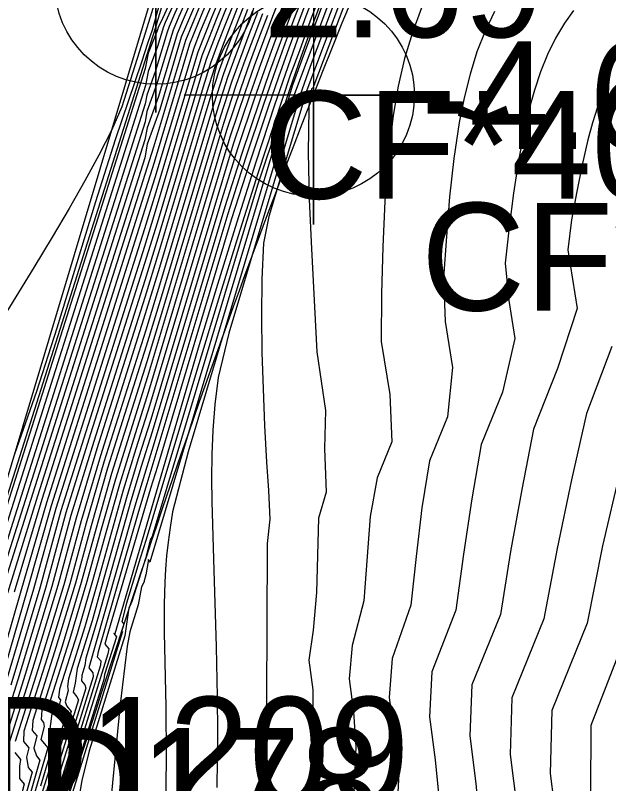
# Model space of a CAD drawing. Extents: x 2356077 to 2359823, y 225951 to 227822.
# Drawn here: x 2357557.39 to 2357571.16, y 226765.57 to 226783.41 of the extents above; entities that cross this region are included whole.
import ezdxf

# ---------------------------------------------------------------- set-up
doc = ezdxf.new("R2010")
doc.units = 0
for name, color, linetype in [('DTM Contours Major', 7, 'Continuous'), ('DTM Contours Minor', 7, 'Continuous'), ('Exist DTM Breakline', 7, 'Continuous'), ('Exist DTM Breakline Cogo Comment', 7, 'Continuous'), ('Exist DTM Breakline Cogo Elevation', 7, 'Continuous'), ('Exist DTM Breakline Cogo Number', 7, 'Continuous'), ('Exist DTM Breakline Cogo Point CELL', 7, 'Continuous'), ('Exist DTM Breakline Underwater', 7, 'Continuous'), ('Exist DTM Breakline Underwater Cogo Comment', 7, 'Continuous'), ('Exist DTM Breakline Underwater Cogo Elevation', 7, 'Continuous'), ('Exist DTM Breakline Underwater Cogo Point CELL', 7, 'Continuous'), ('Exist DTM Drainline', 7, 'Continuous'), ('Exist Structure Major Bridge WW Cogo Number', 7, 'Continuous')]:
    doc.layers.add(name, color=color, linetype=linetype)

msp = doc.modelspace()

# ---------------------------------------------------------------- linework, layer by layer
at = {"layer": 'DTM Contours Major'}
for points in [[(2357568.835, 226796.733), (2357561.901, 226785.654), (2357561.908, 226785.644), (2357561.647, 226785.13), (2357561.405, 226784.701), (2357561.309, 226784.499), (2357561.187, 226784.266), (2357561.011, 226783.804), (2357560.766, 226783.259), (2357560.709, 226783.156), (2357560.678, 226783.054), (2357560.475, 226782.536), (2357560.425, 226782.297), (2357560.405, 226782.181), (2357555.558, 226766.882)], [(2357568.483, 226795.324), (2357562.757, 226786.173), (2357562.312, 226785.296), (2357562.135, 226784.941), (2357561.971, 226784.599), (2357561.679, 226783.943), (2357561.383, 226783.251), (2357561.241, 226782.905), (2357560.74, 226781.23), (2357560.449, 226780.422), (2357560.392, 226780.103), (2357557.903, 226772.248), (2357557.207, 226769.996)], [(2357570.818, 226795.226), (2357568.01, 226791.176), (2357566.197, 226788.279), (2357565.967, 226787.868), (2357565.704, 226787.341), (2357565.447, 226786.808), (2357565.196, 226786.266), (2357564.95, 226785.715), (2357564.703, 226785.185), (2357564.461, 226784.552), (2357564.217, 226783.937), (2357563.975, 226783.303), (2357563.735, 226782.651), (2357563.495, 226781.979), (2357563.255, 226781.284), (2357562.828, 226780.002), (2357562.402, 226778.668), (2357560.688, 226772.937), (2357560.526, 226772.424), (2357559.515, 226768.982), (2357559.466, 226768.808), (2357559.556, 226768.702), (2357559.537, 226768.587), (2357558.067, 226763.84)], [(2357568.519, 226794.533), (2357563.651, 226786.754), (2357563.328, 226786.128), (2357563.13, 226785.734), (2357562.728, 226784.916), (2357562.556, 226784.533), (2357562.221, 226783.735), (2357562.051, 226783.322), (2357561.885, 226782.903), (2357561.721, 226782.475), (2357560.661, 226778.936), (2357560.386, 226778.05), (2357558.441, 226771.91), (2357557.954, 226770.112), (2357557.281, 226767.858)], [(2357565.289, 226785.382), (2357563.844, 226781.528), (2357563.775, 226781.232), (2357561.397, 226773.278), (2357561.039, 226771.885), (2357560.98, 226771.521), (2357560.934, 226771.18), (2357560.899, 226770.858), (2357560.873, 226770.55), (2357560.856, 226770.253), (2357560.84, 226769.743), (2357560.841, 226769.081), (2357560.879, 226767.358), (2357560.89, 226766.181), (2357560.873, 226764.888)], [(2357563.577, 226783.943), (2357563.36, 226783.391), (2357563.146, 226782.824), (2357562.934, 226782.242), (2357562.722, 226781.642), (2357562.368, 226780.586), (2357560.502, 226774.344), (2357560.187, 226773.35), (2357559.894, 226772.389), (2357559.308, 226770.297), (2357559, 226769.212), (2357558.619, 226768.007), (2357558.598, 226767.827), (2357558.616, 226767.733), (2357558.548, 226767.472), (2357558.582, 226767.37), (2357558.683, 226767.249), (2357557.869, 226764.621)], [(2357562.781, 226783.551), (2357562.591, 226783.063), (2357562.403, 226782.565), (2357562.217, 226782.054), (2357561.985, 226781.335), (2357560.756, 226777.224), (2357560.414, 226776.102), (2357559.443, 226773.036), (2357559.033, 226771.619), (2357558.65, 226770.21), (2357558.128, 226768.496), (2357557.589, 226766.792), (2357557.579, 226766.549), (2357557.7, 226766.406), (2357557.65, 226766.186), (2357557.685, 226765.948), (2357557.778, 226765.839), (2357557.511, 226764.88)], [(2357568.508, 226783.501), (2357568.292, 226783.049), (2357568.104, 226782.564), (2357567.942, 226782.048), (2357567.804, 226781.501), (2357567.689, 226780.924), (2357567.565, 226780.087), (2357567.469, 226779.203), (2357567.393, 226778.278), (2357567.325, 226777.319), (2357567.365, 226776.302), (2357567.536, 226775.239), (2357567.417, 226774.092), (2357567, 226773.071), (2357566.821, 226771.979), (2357566.691, 226770.848), (2357566.57, 226769.715), (2357566.132, 226768.48), (2357566.069, 226767.574), (2357566.181, 226766.704), (2357566.289, 226765.796), (2357566.192, 226763.942)], [(2357571.59, 226769.1), (2357570.748, 226766.921), (2357570.742, 226765.336)]]:
    msp.add_lwpolyline(points, dxfattribs=at)
at = {"layer": 'DTM Contours Minor'}
for points in [[(2357569.498, 226798.133), (2357562.532, 226787.004), (2357561.835, 226785.796), (2357561.663, 226785.452), (2357561.383, 226784.998), (2357561.244, 226784.764), (2357561.173, 226784.631), (2357560.998, 226784.383), (2357560.985, 226784.33), (2357560.919, 226784.229), (2357560.847, 226784.036), (2357560.692, 226783.52), (2357560.567, 226783.067), (2357560.465, 226782.785), (2357560.318, 226782.331), (2357559.706, 226780.524), (2357559.253, 226779.083), (2357558.354, 226776.146), (2357557.88, 226774.675), (2357557.37, 226773.221)], [(2357569.346, 226797.721), (2357561.934, 226785.877), (2357561.854, 226785.703), (2357561.619, 226785.216), (2357561.381, 226784.8), (2357561.147, 226784.436), (2357561.126, 226784.339), (2357561.028, 226784.181), (2357560.982, 226784.058), (2357560.932, 226783.837), (2357560.854, 226783.643), (2357560.893, 226783.983), (2357560.631, 226783.107), (2357555.118, 226765.704)], [(2357568.729, 226796.394), (2357562.018, 226785.672), (2357561.491, 226784.626), (2357561.336, 226784.325), (2357561.254, 226784.108), (2357560.995, 226783.538), (2357560.868, 226783.249), (2357560.827, 226783.145), (2357560.691, 226782.689), (2357560.469, 226782.114), (2357560.409, 226781.787), (2357556.558, 226769.633)], [(2357568.6, 226796.018), (2357562.226, 226785.833), (2357561.609, 226784.617), (2357561.46, 226784.317), (2357561.361, 226784.068), (2357561.091, 226783.464), (2357560.958, 226783.157), (2357560.913, 226783.028), (2357560.643, 226782.124), (2357560.439, 226781.562), (2357560.404, 226781.363), (2357556.709, 226769.702)], [(2357568.524, 226795.728), (2357562.351, 226785.862), (2357562.372, 226785.883), (2357561.895, 226784.945), (2357561.583, 226784.308), (2357561.467, 226784.027), (2357561.187, 226783.392), (2357561.05, 226783.07), (2357560.791, 226782.214), (2357560.675, 226781.825), (2357560.442, 226781.179), (2357560.399, 226780.942), (2357556.87, 226769.803)], [(2357568.49, 226795.504), (2357562.553, 226786.017), (2357562.512, 226785.926), (2357562.016, 226784.945), (2357561.85, 226784.605), (2357561.705, 226784.295), (2357561.285, 226783.322), (2357561.144, 226782.984), (2357560.708, 226781.527), (2357560.445, 226780.799), (2357560.395, 226780.522), (2357557.046, 226769.949)], [(2357570.724, 226795.45), (2357568.537, 226792.297), (2357568.105, 226791.666), (2357566.204, 226788.629), (2357565.935, 226788.194), (2357565.675, 226787.691), (2357565.42, 226787.185), (2357565.171, 226786.674), (2357564.928, 226786.156), (2357564.433, 226785.142), (2357563.979, 226783.936), (2357563.746, 226783.335), (2357563.514, 226782.717), (2357563.284, 226782.08), (2357563.053, 226781.423), (2357562.645, 226780.21), (2357562.248, 226778.965), (2357560.61, 226773.485), (2357560.163, 226772.017), (2357559.447, 226769.514), (2357559.092, 226768.257), (2357559.188, 226768.143), (2357559.196, 226768.054), (2357557.848, 226763.7)], [(2357570.799, 226795.377), (2357568.056, 226791.418), (2357566.003, 226788.139), (2357565.787, 226787.763), (2357565.531, 226787.245), (2357565.28, 226786.721), (2357565.036, 226786.191), (2357564.796, 226785.652), (2357564.557, 226785.133), (2357564.32, 226784.518), (2357564.082, 226783.919), (2357563.847, 226783.303), (2357563.613, 226782.669), (2357563.38, 226782.015), (2357563.147, 226781.341), (2357562.732, 226780.096), (2357562.322, 226778.807), (2357560.444, 226772.531), (2357560.25, 226771.893), (2357559.308, 226768.634), (2357559.29, 226768.519), (2357559.372, 226768.422), (2357559.366, 226768.319), (2357557.958, 226763.772)], [(2357568.491, 226795.166), (2357562.962, 226786.333), (2357562.609, 226785.65), (2357562.047, 226784.531), (2357561.943, 226784.255), (2357561.633, 226783.543), (2357561.339, 226782.827), (2357560.598, 226780.35), (2357558.007, 226772.169), (2357557.361, 226770.021)], [(2357568.503, 226795.016), (2357563.084, 226786.356), (2357563.113, 226786.395), (2357562.739, 226785.67), (2357562.176, 226784.535), (2357562.055, 226784.226), (2357561.736, 226783.487), (2357561.435, 226782.742), (2357560.613, 226779.994), (2357558.112, 226772.094), (2357557.513, 226770.045), (2357556.784, 226767.511)], [(2357570.899, 226794.979), (2357567.854, 226790.587), (2357566.509, 226788.438), (2357566.246, 226787.959), (2357565.728, 226786.959), (2357565.475, 226786.425), (2357564.985, 226785.26), (2357564.484, 226783.964), (2357564.233, 226783.289), (2357563.982, 226782.591), (2357563.771, 226782.029), (2357563.019, 226779.739), (2357562.559, 226778.297), (2357562.101, 226776.821), (2357561.644, 226775.322), (2357560.734, 226772.276), (2357560.423, 226771.244), (2357560.284, 226770.805), (2357559.97, 226769.762), (2357559.858, 226769.337), (2357559.91, 226769.275), (2357559.834, 226769.064), (2357559.873, 226769.106), (2357558.119, 226763.442)], [(2357568.514, 226794.864), (2357563.275, 226786.491), (2357563.253, 226786.439), (2357562.869, 226785.691), (2357562.489, 226784.922), (2357562.303, 226784.536), (2357562.167, 226784.198), (2357562.002, 226783.816), (2357561.682, 226783.041), (2357561.528, 226782.649), (2357560.629, 226779.64), (2357559.662, 226776.579), (2357558.219, 226772.024), (2357557.662, 226770.068), (2357556.949, 226767.623)], [(2357568.52, 226794.703), (2357563.464, 226786.624), (2357563, 226785.712), (2357562.608, 226784.918), (2357562.43, 226784.536), (2357562.28, 226784.17), (2357562.111, 226783.775), (2357561.946, 226783.377), (2357561.624, 226782.56), (2357560.645, 226779.287), (2357560.385, 226778.454), (2357558.329, 226771.962), (2357557.809, 226770.09), (2357557.114, 226767.738)], [(2357568.513, 226794.353), (2357563.836, 226786.88), (2357563.464, 226786.161), (2357563.262, 226785.756), (2357563.067, 226785.354), (2357562.85, 226784.917), (2357562.681, 226784.529), (2357562.331, 226783.696), (2357562.158, 226783.269), (2357561.988, 226782.834), (2357561.82, 226782.39), (2357561.665, 226781.889), (2357560.678, 226778.588), (2357560.388, 226777.65), (2357559.137, 226773.699), (2357558.56, 226771.858), (2357558.097, 226770.132), (2357557.449, 226767.981), (2357556.762, 226765.811)], [(2357568.5, 226794.162), (2357564.017, 226787), (2357563.6, 226786.195), (2357563.393, 226785.78), (2357563.195, 226785.367), (2357562.973, 226784.921), (2357562.443, 226783.658), (2357562.265, 226783.216), (2357562.091, 226782.766), (2357561.918, 226782.306), (2357561.746, 226781.753), (2357560.696, 226778.242), (2357560.392, 226777.254), (2357559.209, 226773.52), (2357558.68, 226771.797), (2357558.238, 226770.153), (2357557.618, 226768.106), (2357556.969, 226766.057)], [(2357568.481, 226793.963), (2357564.181, 226787.09), (2357563.954, 226786.658), (2357563.736, 226786.23), (2357563.526, 226785.805), (2357563.323, 226785.381), (2357563.098, 226784.928), (2357562.929, 226784.515), (2357562.74, 226784.071), (2357562.555, 226783.621), (2357562.373, 226783.164), (2357562.194, 226782.698), (2357562.017, 226782.222), (2357561.826, 226781.616), (2357560.715, 226777.899), (2357560.398, 226776.864), (2357559.284, 226773.348), (2357558.799, 226771.737), (2357558.377, 226770.172), (2357557.787, 226768.234), (2357557.175, 226766.302)], [(2357568.616, 226794.005), (2357564.348, 226787.191), (2357564.094, 226786.703), (2357563.872, 226786.266), (2357563.658, 226785.831), (2357563.452, 226785.396), (2357563.224, 226784.938), (2357563.052, 226784.507), (2357562.857, 226784.049), (2357562.668, 226783.585), (2357562.482, 226783.113), (2357562.298, 226782.631), (2357562.117, 226782.138), (2357561.906, 226781.476), (2357560.735, 226777.559), (2357560.405, 226776.479), (2357559.362, 226773.186), (2357558.917, 226771.678), (2357558.514, 226770.191), (2357557.957, 226768.363), (2357557.382, 226766.547)], [(2357566.223, 226793.123), (2357564.908, 226791.009), (2357563.695, 226789.012), (2357562.629, 226787.184), (2357561.012, 226784.579), (2357560.948, 226784.459), (2357560.941, 226784.439), (2357560.94, 226784.425), (2357560.946, 226784.416), (2357560.827, 226784.278), (2357560.831, 226784.27), (2357560.855, 226784.265), (2357560.778, 226784.168), (2357560.789, 226784.142), (2357560.736, 226784.076), (2357560.363, 226782.879), (2357559.86, 226781.292), (2357559.622, 226780.737), (2357559.33, 226780.17), (2357559, 226779.568), (2357558.636, 226778.931), (2357558.24, 226778.26), (2357557.816, 226777.556), (2357556.41, 226775.271)], [(2357569.575, 226792.713), (2357567.726, 226790.044), (2357566.874, 226788.682), (2357566.592, 226788.159), (2357565.464, 226785.981), (2357565.176, 226785.348), (2357564.908, 226784.677), (2357564.638, 226783.983), (2357564.093, 226782.53), (2357563.817, 226781.77), (2357561.044, 226772.502), (2357560.509, 226770.713), (2357560.5, 226770.723), (2357560.482, 226770.776), (2357560.421, 226770.422), (2357560.379, 226770.282), (2357560.377, 226770.259), (2357560.314, 226770.142), (2357560.239, 226769.722), (2357560.047, 226769.1), (2357559.985, 226768.764), (2357559.823, 226767.416), (2357559.523, 226764.318)], [(2357565.468, 226785.52), (2357564.232, 226782.23), (2357563.997, 226781.57), (2357562.343, 226776.035), (2357562.093, 226775.005), (2357562.019, 226774.38), (2357561.972, 226773.784), (2357561.948, 226773.212), (2357561.942, 226772.66), (2357561.948, 226772.121), (2357561.986, 226770.788), (2357562.05, 226768.751), (2357562.074, 226767.585), (2357562.079, 226766.747), (2357562.064, 226765.484)], [(2357565.753, 226785.602), (2357564.297, 226781.727), (2357564.26, 226781.712), (2357564.244, 226781.585), (2357564.227, 226781.527), (2357564.211, 226781.442), (2357564.202, 226781.247), (2357564.185, 226780.232), (2357564.209, 226779.14), (2357564.26, 226777.991), (2357564.383, 226775.603), (2357564.584, 226774.236), (2357564.561, 226773.351), (2357564.6, 226772.34), (2357564.426, 226771.74), (2357564.381, 226770.009), (2357564.299, 226769.134), (2357564.203, 226768.44), (2357564.292, 226767.75), (2357564.295, 226767.035), (2357564.245, 226765.608), (2357564.213, 226764.884)], [(2357565.382, 226784.953), (2357564.152, 226781.68), (2357563.274, 226778.743), (2357563.147, 226778.126), (2357563.107, 226777.285), (2357563.099, 226776.438), (2357563.113, 226775.588), (2357563.141, 226774.738), (2357563.174, 226773.891), (2357563.22, 226773.037), (2357563.265, 226772.376), (2357563.294, 226771.715), (2357563.233, 226771.152), (2357563.229, 226769.236), (2357563.216, 226767.593), (2357563.195, 226766.448), (2357563.179, 226765.858), (2357563.128, 226764.578)], [(2357564.075, 226784.528), (2357563.615, 226783.351), (2357563.389, 226782.749), (2357563.164, 226782.13), (2357562.939, 226781.492), (2357562.542, 226780.316), (2357562.18, 226779.146), (2357560.564, 226773.739), (2357560.313, 226772.933), (2357560.073, 226772.139), (2357559.309, 226769.434), (2357559.028, 226768.486), (2357558.998, 226768.314), (2357558.935, 226768.083), (2357558.927, 226767.955), (2357559.004, 226767.864), (2357559.025, 226767.786), (2357557.739, 226763.633)], [(2357563.709, 226783.938), (2357563.486, 226783.369), (2357563.266, 226782.785), (2357563.047, 226782.185), (2357562.829, 226781.566), (2357562.443, 226780.425), (2357560.53, 226774.03), (2357560.249, 226773.137), (2357559.984, 226772.263), (2357559.434, 226770.312), (2357559.169, 226769.352), (2357558.824, 226768.248), (2357558.776, 226767.908), (2357558.729, 226767.693), (2357558.819, 226767.587), (2357558.854, 226767.518), (2357558.005, 226764.776)], [(2357564.379, 226784.039), (2357564.135, 226783.396), (2357563.892, 226782.731), (2357563.649, 226782.043), (2357563.404, 226781.33), (2357562.967, 226780.006), (2357562.526, 226778.613), (2357562.081, 226777.167), (2357561.635, 226775.682), (2357560.747, 226772.655), (2357559.699, 226769.047), (2357559.675, 226769.057), (2357559.737, 226768.984), (2357559.462, 226768.106), (2357559.44, 226767.992), (2357558.787, 226765.881), (2357558.212, 226763.99)], [(2357564.546, 226783.909), (2357564.285, 226783.198), (2357564.023, 226782.464), (2357563.76, 226781.708), (2357563.495, 226780.928), (2357563.021, 226779.494), (2357562.586, 226778.065), (2357560.567, 226771.314), (2357560.522, 226771.235), (2357560.411, 226770.799), (2357560.096, 226769.801), (2357560.055, 226769.71), (2357560.024, 226769.651), (2357559.93, 226769.006), (2357559.102, 226766.332), (2357558.931, 226765.643), (2357558.765, 226764.653)], [(2357566.819, 226783.591), (2357566.605, 226783.018), (2357566.425, 226782.41), (2357566.277, 226781.767), (2357566.159, 226781.091), (2357566.043, 226780.117), (2357565.967, 226779.096), (2357565.92, 226778.038), (2357565.887, 226776.954), (2357565.882, 226775.841), (2357566.081, 226774.608), (2357566.128, 226773.509), (2357565.788, 226772.676), (2357565.627, 226771.777), (2357565.478, 226769.815), (2357565.205, 226768.781), (2357565.136, 226768.003), (2357565.235, 226767.239), (2357565.293, 226766.426), (2357565.219, 226764.805)], [(2357562.896, 226783.517), (2357562.701, 226783.014), (2357562.508, 226782.5), (2357562.317, 226781.971), (2357562.064, 226781.192), (2357560.779, 226776.894), (2357560.426, 226775.732), (2357559.528, 226772.899), (2357559.148, 226771.561), (2357558.785, 226770.228), (2357558.3, 226768.63), (2357557.795, 226767.037), (2357557.782, 226766.805), (2357557.886, 226766.683), (2357557.816, 226766.392), (2357557.88, 226766.215), (2357557.961, 226766.119), (2357557.663, 226765.09)], [(2357563.238, 226783.415), (2357563.03, 226782.866), (2357562.824, 226782.302), (2357562.619, 226781.721), (2357562.293, 226780.742), (2357560.479, 226774.677), (2357560.128, 226773.571), (2357559.804, 226772.517), (2357559.488, 226771.393), (2357559.181, 226770.281), (2357558.821, 226769.054), (2357558.413, 226767.765), (2357558.394, 226767.572), (2357558.439, 226767.518), (2357558.385, 226767.282), (2357558.387, 226767.104), (2357558.504, 226766.967), (2357557.734, 226764.466)], [(2357563.01, 226783.484), (2357562.81, 226782.965), (2357562.613, 226782.434), (2357562.417, 226781.888), (2357562.142, 226781.049), (2357560.803, 226776.569), (2357560.44, 226775.37), (2357559.618, 226772.775), (2357559.262, 226771.503), (2357558.918, 226770.246), (2357558.472, 226768.767), (2357558.001, 226767.28), (2357557.986, 226767.061), (2357558.043, 226766.993), (2357558.055, 226766.897), (2357557.982, 226766.598), (2357558.142, 226766.401), (2357557.816, 226765.299)], [(2357563.125, 226783.452), (2357562.921, 226782.917), (2357562.719, 226782.369), (2357562.518, 226781.806), (2357562.22, 226780.904), (2357560.458, 226775.017), (2357559.711, 226772.645), (2357559.375, 226771.447), (2357559.05, 226770.263), (2357558.647, 226768.91), (2357558.207, 226767.524), (2357558.19, 226767.316), (2357558.241, 226767.256), (2357558.187, 226766.844), (2357558.323, 226766.684), (2357557.969, 226765.509)], [(2357570.345, 226783.527), (2357570.134, 226783.23), (2357569.928, 226782.882), (2357569.744, 226782.508), (2357569.581, 226782.106), (2357569.437, 226781.678), (2357569.31, 226781.222), (2357569.198, 226780.74), (2357569.067, 226780.036), (2357568.954, 226779.286), (2357568.852, 226778.492), (2357568.754, 226777.66), (2357568.843, 226776.792), (2357568.985, 226775.91), (2357568.699, 226774.66), (2357568.202, 226773.444), (2357567.983, 226772.184), (2357567.79, 226770.897), (2357567.613, 226769.598), (2357567.054, 226768.165), (2357567.004, 226767.123), (2357567.132, 226766.127), (2357567.231, 226765.106)], [(2357571.169, 226781.959), (2357571.029, 226781.634), (2357570.901, 226781.286), (2357570.784, 226780.916), (2357570.677, 226780.523), (2357570.542, 226779.946), (2357570.418, 226779.325), (2357570.298, 226778.663), (2357570.211, 226777.969), (2357570.431, 226776.603), (2357569.974, 226775.209), (2357569.413, 226773.807), (2357569.144, 226772.403), (2357568.884, 226770.962), (2357568.649, 226769.5), (2357567.982, 226767.865), (2357567.937, 226766.684), (2357568.08, 226765.575), (2357568.178, 226764.466)], [(2357571.235, 226775.725), (2357570.643, 226774.165), (2357570.296, 226772.628), (2357569.965, 226771.032), (2357569.659, 226769.398), (2357568.91, 226767.565), (2357568.871, 226766.244), (2357569.028, 226765.023)], [(2357571.426, 226772.843), (2357571.019, 226771.096), (2357570.661, 226769.3), (2357569.838, 226767.266), (2357569.805, 226765.803), (2357569.975, 226764.476)], [(2357557.375, 226766.293), (2357557.511, 226766.133), (2357557.483, 226765.979), (2357557.486, 226765.687), (2357557.595, 226765.559), (2357557.358, 226764.67)]]:
    msp.add_lwpolyline(points, dxfattribs=at)
at = {"layer": 'Exist DTM Breakline'}
msp.add_line((2357554.183, 226762.585), (2357560.647, 226784.157), dxfattribs=at)
at = {"layer": 'Exist DTM Breakline Cogo Point CELL'}
msp.add_lwpolyline([(2357560.647, 226787.157), (2357560.647, 226781.157), (2357560.647, 226784.157), (2357563.647, 226784.157), (2357557.647, 226784.157)], dxfattribs=at)
msp.add_circle((2357560.647, 226784.157), 2.344, dxfattribs=at)
at = {"layer": 'Exist DTM Breakline Underwater'}
msp.add_spline([(2357556.564, 226758.637), (2357564.307, 226781.559), (2357585.412, 226809.405), (2357614.858, 226803.405), (2357668.761, 226835.297), (2357689.369, 226869.515)], degree=3, dxfattribs=at)
at = {"layer": 'Exist DTM Breakline Underwater Cogo Point CELL'}
msp.add_lwpolyline([(2357564.307, 226784.559), (2357564.307, 226778.559), (2357564.307, 226781.559), (2357567.307, 226781.559), (2357561.307, 226781.559)], dxfattribs=at)
msp.add_circle((2357564.307, 226781.559), 2.344, dxfattribs=at)
at = {"layer": 'Exist DTM Drainline'}
msp.add_spline([(2357699.586, 226858.192), (2357670.366, 226820.782), (2357623.327, 226796.892), (2357587.218, 226772.268), (2357568.803, 226744.252), (2357555.19, 226717.62), (2357555.017, 226695.126), (2357553.473, 226672.759), (2357563.697, 226642.736), (2357576.526, 226627.993), (2357663.798, 226499.169), (2357732.721, 226415.647), (2357803.211, 226342.215), (2357874.586, 226264.309)], degree=3, dxfattribs=at)

# ---------------------------------------------------------------- texts
at = {"layer": 'Exist DTM Breakline Cogo Comment'}
msp.add_text('CF*40052', height=2.5, dxfattribs=at).set_placement((2357563.147, 226779.157))
at = {"layer": 'Exist DTM Breakline Cogo Elevation'}
msp.add_text('2.69', height=2.5, dxfattribs=at).set_placement((2357563.147, 226782.907))
at = {"layer": 'Exist DTM Breakline Cogo Number'}
msp.add_text('D1209', height=2.5, dxfattribs=at).set_placement((2357556.683, 226765.085))
at = {"layer": 'Exist DTM Breakline Underwater Cogo Comment'}
msp.add_text('CF*40072', height=2.5, dxfattribs=at).set_placement((2357566.807, 226776.559))
at = {"layer": 'Exist DTM Breakline Underwater Cogo Elevation'}
msp.add_text('-4.62', height=2.5, dxfattribs=at).set_placement((2357566.807, 226780.309))
at = {"layer": 'Exist Structure Major Bridge WW Cogo Number'}
msp.add_text('D178', height=2.5, dxfattribs=at).set_placement((2357557.869, 226764.363))

doc.saveas('drawing.dxf')
